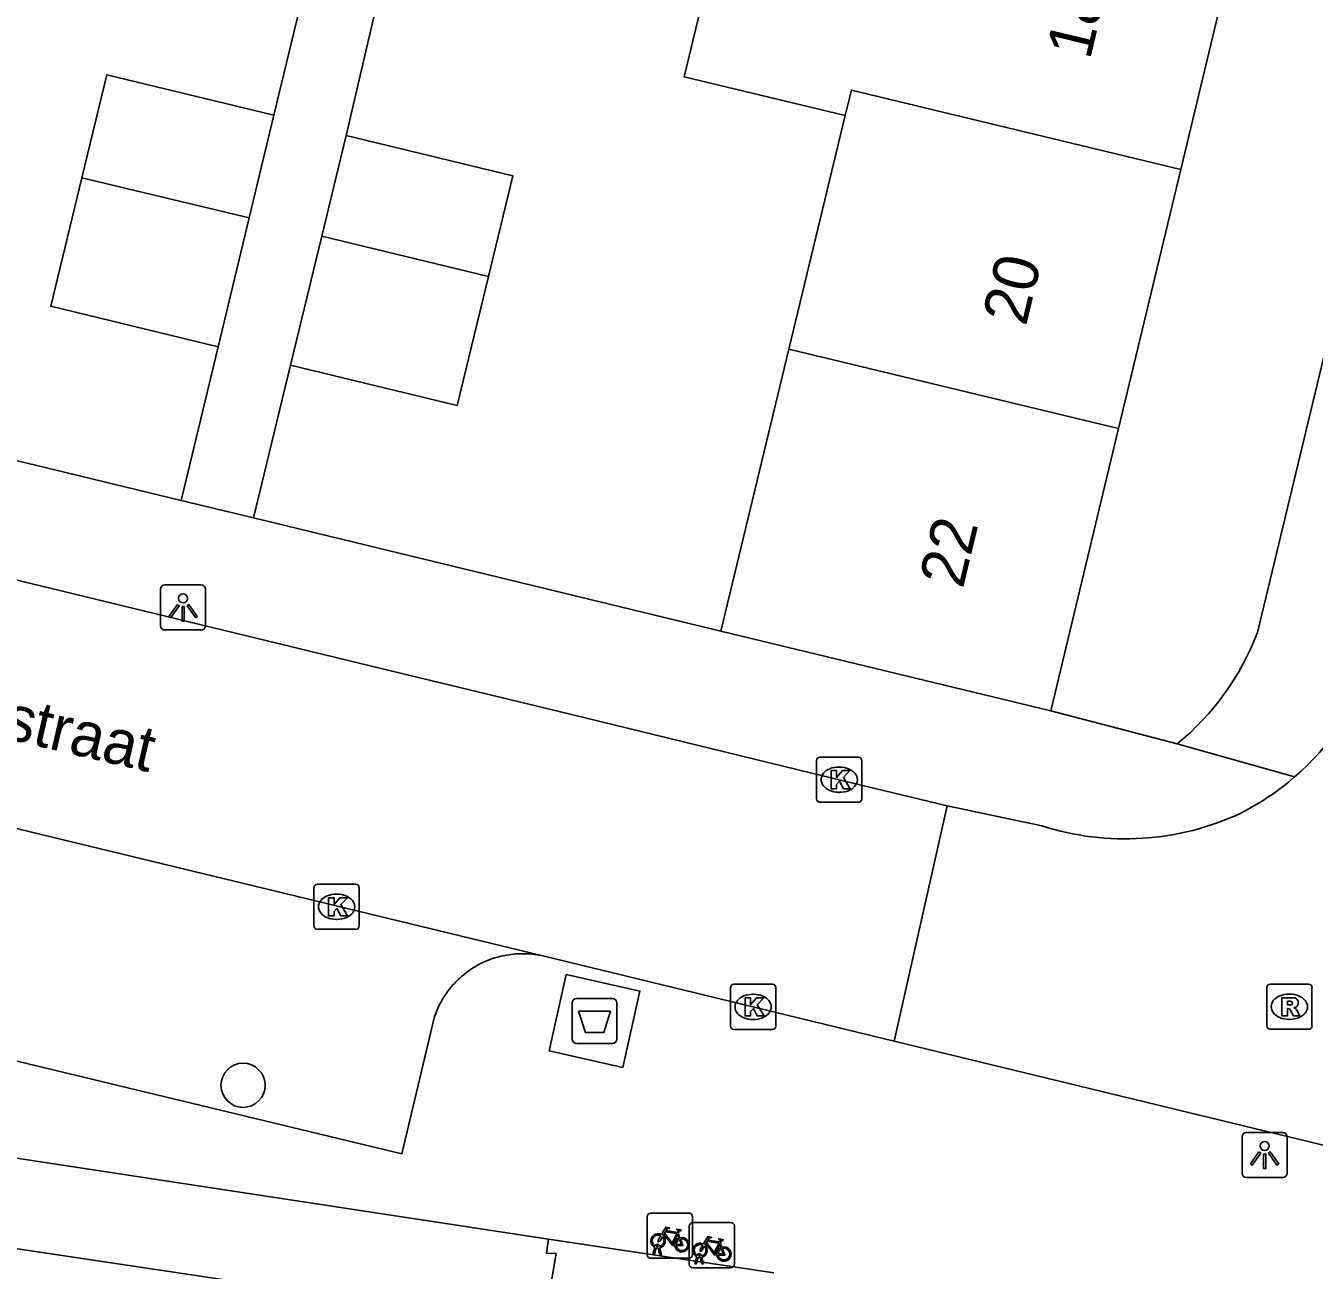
# Model space of a CAD drawing. Extents: x 162812 to 163818, y 381639 to 382470.
# Drawn here: x 163342.98 to 163371.5, y 382176.57 to 382204.11 of the extents above; entities that cross this region are included whole.
import ezdxf

# ---------------------------------------------------------------- set-up
doc = ezdxf.new("R2010")
doc.units = 0
for name, color, linetype in [('IMGEO_Afval_apart_plaats', 7, 'Continuous'), ('IMGEO_Boom', 7, 'Continuous'), ('IMGEO_Fietsenrek', 7, 'Continuous'), ('IMGEO_Kolk', 7, 'Continuous'), ('IMGEO_Lichtpunt', 7, 'Continuous'), ('IMGEO_Openbare_ruimte_label', 7, 'Continuous'), ('IMGEO_Pand', 7, 'Continuous'), ('IMGEO_Pand_nummerreeks', 7, 'Continuous'), ('IMGEO_Rijbaan_lokaal_open', 7, 'Continuous'), ('IMGEO_Rioolput', 7, 'Continuous'), ('IMGEO_Voetpad_gesloten', 7, 'Continuous'), ('IMGEO_Voetpad_open', 7, 'Continuous')]:
    doc.layers.add(name, color=color, linetype=linetype)

msp = doc.modelspace()

# ---------------------------------------------------------------- linework, layer by layer
at = {"layer": 'IMGEO_Afval_apart_plaats'}
for p, q in [((163355.076, 382181.687), (163355.076, 382182.487)), ((163355.076, 382182.487), (163355.076, 382181.687)), ((163355.176, 382182.587), (163355.966, 382182.587)), ((163355.966, 382182.587), (163355.176, 382182.587)), ((163356.066, 382182.487), (163356.066, 382181.687)), ((163356.066, 382181.687), (163356.066, 382182.487)), ((163355.966, 382181.587), (163355.176, 382181.587)), ((163355.176, 382181.587), (163355.966, 382181.587))]:
    msp.add_line(p, q, dxfattribs=at)
msp.add_lwpolyline([(163355.219, 382182.301), (163355.923, 382182.301), (163355.774, 382181.831), (163355.368, 382181.831), (163355.219, 382182.301)], dxfattribs=at)
for centre, start, end in [((163355.176, 382182.487), 90, 180), ((163355.176, 382182.487), 90, 180), ((163355.966, 382182.487), 0, 90), ((163355.966, 382182.487), 360, 90), ((163355.176, 382181.687), 180, 270), ((163355.176, 382181.687), 180, 270), ((163355.966, 382181.687), 270, 0), ((163355.966, 382181.687), 270, 0)]:
    msp.add_arc(centre, 0.1, start, end, dxfattribs=at)
at = {"layer": 'IMGEO_Boom'}
msp.add_circle((163347.792, 382180.663), 0.489, dxfattribs=at)
at = {"layer": 'IMGEO_Fietsenrek'}
for p, q in [((163356.812, 382177.836), (163357.653, 382177.836)), ((163357.653, 382177.836), (163356.812, 382177.836)), ((163356.737, 382176.911), (163356.737, 382177.752)), ((163356.737, 382177.752), (163356.737, 382176.911)), ((163357.666, 382176.702), (163357.666, 382177.543)), ((163357.666, 382177.543), (163357.666, 382176.702)), ((163357.737, 382177.761), (163357.737, 382176.92)), ((163357.737, 382176.92), (163357.737, 382177.761)), ((163357.741, 382177.627), (163358.582, 382177.627)), ((163358.582, 382177.627), (163357.741, 382177.627)), ((163358.666, 382177.552), (163358.666, 382176.711)), ((163358.666, 382176.711), (163358.666, 382177.552)), ((163357.424, 382177.385), (163357.46, 382177.29)), ((163356.864, 382176.92), (163356.903, 382177.08)), ((163356.933, 382177.068), (163356.898, 382176.92)), ((163356.975, 382177.092), (163356.974, 382177.096)), ((163357.016, 382176.92), (163356.982, 382177.062)), ((163357.006, 382177.103), (163357.007, 382177.096)), ((163357.014, 382177.066), (163357.049, 382176.92)), ((163358.353, 382177.176), (163358.389, 382177.081)), ((163357.662, 382176.836), (163356.821, 382176.836)), ((163356.821, 382176.836), (163357.662, 382176.836)), ((163356.898, 382176.92), (163356.864, 382176.92)), ((163357.049, 382176.92), (163357.016, 382176.92)), ((163357.793, 382176.711), (163357.832, 382176.871)), ((163357.827, 382176.711), (163357.793, 382176.711)), ((163357.862, 382176.859), (163357.827, 382176.711)), ((163357.904, 382176.883), (163357.903, 382176.887)), ((163357.945, 382176.711), (163357.911, 382176.853)), ((163357.935, 382176.894), (163357.936, 382176.887)), ((163357.943, 382176.857), (163357.978, 382176.711)), ((163357.978, 382176.711), (163357.945, 382176.711)), ((163358.591, 382176.627), (163357.75, 382176.627)), ((163357.75, 382176.627), (163358.591, 382176.627))]:
    msp.add_line(p, q, dxfattribs=at)
for points in [[(163357.05, 382177.362), (163357.145, 382177.526), (163357.231, 382177.512), (163357.233, 382177.503), (163357.177, 382177.492), (163357.15, 382177.447), (163357.406, 382177.406)], [(163357.071, 382177.31), (163357.019, 382177.22), (163356.979, 382177.195), (163356.98, 382177.242), (163357.035, 382177.336)], [(163357.346, 382177.118), (163357.296, 382177.118), (163357.105, 382177.369), (163357.086, 382177.337)], [(163357.393, 382177.381), (163357.136, 382177.422), (163357.119, 382177.393), (163357.286, 382177.173), (163357.393, 382177.381)], [(163357.441, 382177.283), (163357.411, 382177.36), (163357.302, 382177.142), (163357.345, 382177.142)], [(163357.375, 382177.142), (163357.495, 382177.141), (163357.451, 382177.255)], [(163357.471, 382177.262), (163357.526, 382177.117), (163357.376, 382177.117)], [(163357.406, 382177.406), (163357.431, 382177.455), (163357.425, 382177.459), (163357.402, 382177.463), (163357.39, 382177.47), (163357.389, 382177.473), (163357.391, 382177.478), (163357.486, 382177.463), (163357.488, 382177.453), (163357.478, 382177.44), (163357.466, 382177.434), (163357.452, 382177.44), (163357.424, 382177.385)], [(163357.979, 382177.153), (163358.074, 382177.317), (163358.16, 382177.303), (163358.162, 382177.294), (163358.106, 382177.283), (163358.079, 382177.238), (163358.335, 382177.197)], [(163358.335, 382177.197), (163358.36, 382177.246), (163358.354, 382177.25), (163358.331, 382177.254), (163358.319, 382177.261), (163358.318, 382177.264), (163358.32, 382177.269), (163358.415, 382177.254), (163358.417, 382177.244), (163358.407, 382177.231), (163358.395, 382177.225), (163358.381, 382177.231), (163358.353, 382177.176)], [(163358, 382177.101), (163357.948, 382177.011), (163357.908, 382176.986), (163357.909, 382177.033), (163357.964, 382177.127)], [(163358.275, 382176.909), (163358.225, 382176.909), (163358.034, 382177.16), (163358.015, 382177.128)], [(163358.322, 382177.172), (163358.065, 382177.213), (163358.048, 382177.184), (163358.215, 382176.964), (163358.322, 382177.172)], [(163358.37, 382177.074), (163358.34, 382177.151), (163358.231, 382176.933), (163358.274, 382176.933)], [(163358.304, 382176.933), (163358.424, 382176.932), (163358.38, 382177.046)], [(163358.4, 382177.053), (163358.455, 382176.908), (163358.305, 382176.908)]]:
    msp.add_lwpolyline(points, dxfattribs=at)
for centre, radius, start, end in [((163356.815, 382177.758), 0.0779, 92.4484, 184.2845), ((163356.815, 382177.758), 0.0779, 92.4484, 184.2845), ((163357.659, 382177.758), 0.0779, 2.4484, 94.2845), ((163357.659, 382177.758), 0.0779, 2.4484, 94.2845), ((163357.744, 382177.549), 0.0779, 92.4484, 184.2845), ((163357.744, 382177.549), 0.0779, 92.4484, 184.2845), ((163358.588, 382177.549), 0.0779, 2.4484, 94.2845), ((163358.588, 382177.549), 0.0779, 2.4484, 94.2845), ((163356.977, 382177.221), 0.159, 62.6766, 242.1369), ((163356.977, 382177.221), 0.129, 63.3192, 238.903), ((163356.977, 382177.221), 0.129, 283.6043, 43.4302), ((163356.977, 382177.221), 0.159, 283.5766, 46.6042), ((163357.504, 382177.137), 0.159, 113.3408, 178.3217), ((163357.504, 382177.137), 0.159, 187.0065, 105.7708), ((163357.504, 382177.137), 0.129, 113.923, 177.9556), ((163357.504, 382177.137), 0.129, 188.6715, 104.5883), ((163356.957, 382177.092), 0.0499, 12.8025, 158.6934), ((163356.977, 382177.221), 0.159, 253.9967, 271.7867), ((163356.957, 382177.092), 0.0174, 12.8025, 163.4502), ((163356.977, 382177.221), 0.129, 253.415, 269.0204), ((163357.906, 382177.012), 0.159, 62.6766, 242.1369), ((163357.906, 382177.012), 0.129, 63.3192, 238.903), ((163357.906, 382177.012), 0.129, 283.6043, 43.4302), ((163357.906, 382177.012), 0.159, 283.5766, 46.6042), ((163358.433, 382176.928), 0.159, 113.3408, 178.3217), ((163358.433, 382176.928), 0.159, 187.0065, 105.7708), ((163358.433, 382176.928), 0.129, 113.923, 177.9556), ((163358.433, 382176.928), 0.129, 188.6715, 104.5883), ((163356.815, 382176.914), 0.0779, 182.4484, 274.2845), ((163356.815, 382176.914), 0.0779, 182.4484, 274.2845), ((163357.659, 382176.914), 0.0779, 272.4484, 4.2845), ((163357.659, 382176.914), 0.0779, 272.4484, 4.2845), ((163357.744, 382176.705), 0.0779, 182.4484, 274.2845), ((163357.744, 382176.705), 0.0779, 182.4484, 274.2845), ((163357.886, 382176.883), 0.0499, 12.8025, 158.6934), ((163357.906, 382177.012), 0.159, 253.9967, 271.7867), ((163357.886, 382176.883), 0.0174, 12.8025, 163.4502), ((163357.906, 382177.012), 0.129, 253.415, 269.0204), ((163358.588, 382176.705), 0.0779, 272.4484, 4.2845), ((163358.588, 382176.705), 0.0779, 272.4484, 4.2845)]:
    msp.add_arc(centre, radius, start, end, dxfattribs=at)
at = {"layer": 'IMGEO_Kolk'}
for p, q in [((163360.484, 382186.999), (163360.484, 382187.851)), ((163360.559, 382187.925), (163361.411, 382187.925)), ((163361.485, 382187.851), (163361.485, 382186.999)), ((163360.972, 382187.705), (163360.997, 382187.705)), ((163361.411, 382186.925), (163360.559, 382186.925)), ((163360.995, 382187.145), (163360.97, 382187.145)), ((163349.362, 382184.188), (163349.362, 382185.04)), ((163349.437, 382185.114), (163350.289, 382185.114)), ((163350.363, 382185.04), (163350.363, 382184.188)), ((163349.85, 382184.894), (163349.875, 382184.894)), ((163350.289, 382184.114), (163349.437, 382184.114)), ((163349.873, 382184.334), (163349.848, 382184.334)), ((163358.579, 382181.972), (163358.579, 382182.824)), ((163358.654, 382182.898), (163359.506, 382182.898)), ((163359.067, 382182.678), (163359.092, 382182.678)), ((163359.58, 382182.824), (163359.58, 382181.972)), ((163359.09, 382182.118), (163359.065, 382182.118)), ((163359.506, 382181.898), (163358.654, 382181.898))]:
    msp.add_line(p, q, dxfattribs=at)
for points in [[(163360.484, 382186.999), (163360.484, 382187.851)], [(163360.559, 382187.925), (163361.411, 382187.925)], [(163361.485, 382187.851), (163361.485, 382186.999)], [(163360.805, 382187.625), (163360.928, 382187.625), (163360.928, 382187.474), (163361.058, 382187.625), (163361.222, 382187.625), (163361.076, 382187.474), (163361.229, 382187.225), (163361.077, 382187.225), (163360.992, 382187.389), (163360.928, 382187.322), (163360.928, 382187.225), (163360.805, 382187.225), (163360.805, 382187.625)], [(163361.411, 382186.925), (163360.559, 382186.925)], [(163349.362, 382184.188), (163349.362, 382185.04)], [(163349.437, 382185.114), (163350.289, 382185.114)], [(163350.363, 382185.04), (163350.363, 382184.188)], [(163349.683, 382184.814), (163349.806, 382184.814), (163349.806, 382184.663), (163349.936, 382184.814), (163350.1, 382184.814), (163349.954, 382184.663), (163350.107, 382184.414), (163349.955, 382184.414), (163349.87, 382184.578), (163349.806, 382184.511), (163349.806, 382184.414), (163349.683, 382184.414), (163349.683, 382184.814)], [(163350.289, 382184.114), (163349.437, 382184.114)], [(163358.579, 382181.972), (163358.579, 382182.824)], [(163358.654, 382182.898), (163359.506, 382182.898)], [(163359.58, 382182.824), (163359.58, 382181.972)], [(163358.9, 382182.598), (163359.023, 382182.598), (163359.023, 382182.447), (163359.153, 382182.598), (163359.317, 382182.598), (163359.171, 382182.447), (163359.324, 382182.198), (163359.172, 382182.198), (163359.087, 382182.362), (163359.023, 382182.295), (163359.023, 382182.198), (163358.9, 382182.198), (163358.9, 382182.598)], [(163359.506, 382181.898), (163358.654, 382181.898)]]:
    msp.add_lwpolyline(points, dxfattribs=at)
for centre, start, end in [((163360.561, 382187.849), 91.552, 178.448), ((163360.561, 382187.849), 91.552, 178.448), ((163361.409, 382187.849), 1.552, 88.448), ((163361.409, 382187.849), 1.552, 88.448), ((163360.561, 382187.001), 181.552, 268.448), ((163360.561, 382187.001), 181.552, 268.448), ((163361.409, 382187.001), 271.552, 358.448), ((163361.409, 382187.001), 271.552, 358.448), ((163349.439, 382185.038), 91.552, 178.448), ((163349.439, 382185.038), 91.552, 178.448), ((163350.287, 382185.038), 1.552, 88.448), ((163350.287, 382185.038), 1.552, 88.448), ((163349.439, 382184.19), 181.552, 268.448), ((163349.439, 382184.19), 181.552, 268.448), ((163350.287, 382184.19), 271.552, 358.448), ((163350.287, 382184.19), 271.552, 358.448), ((163358.656, 382182.822), 91.552, 178.448), ((163358.656, 382182.822), 91.552, 178.448), ((163359.504, 382182.822), 1.552, 88.448), ((163359.504, 382182.822), 1.552, 88.448), ((163358.656, 382181.974), 181.552, 268.448), ((163358.656, 382181.974), 181.552, 268.448), ((163359.504, 382181.974), 271.552, 358.448), ((163359.504, 382181.974), 271.552, 358.448)]:
    msp.add_arc(centre, 0.0765, start, end, dxfattribs=at)
for centre, major_axis, ratio, start_param, end_param in [((163360.971, 382187.425), (-0.387, 0.002), 0.722429, 4.712389, 7.853982), ((163360.996, 382187.425), (-0.39, 0.002), 0.717154, 1.570796, 4.712389), ((163349.849, 382184.614), (-0.387, 0.002), 0.722429, 4.712389, 7.853982), ((163349.874, 382184.614), (-0.39, 0.002), 0.717154, 1.570796, 4.712389), ((163359.066, 382182.398), (-0.387, 0.002), 0.722429, 4.712389, 7.853982), ((163359.091, 382182.398), (-0.39, 0.002), 0.717154, 1.570796, 4.712389)]:
    msp.add_ellipse(centre, major_axis=major_axis, ratio=ratio, start_param=start_param, end_param=end_param, dxfattribs=at)
at = {"layer": 'IMGEO_Lichtpunt'}
for p, q in [((163345.966, 382191.638), (163345.966, 382190.831)), ((163345.966, 382191.638), (163345.966, 382190.831)), ((163346.868, 382191.733), (163346.06, 382191.733)), ((163346.868, 382191.733), (163346.06, 382191.733)), ((163346.962, 382190.831), (163346.962, 382191.638)), ((163346.962, 382190.831), (163346.962, 382191.638)), ((163346.06, 382190.737), (163346.868, 382190.737)), ((163346.06, 382190.737), (163346.868, 382190.737)), ((163369.899, 382179.525), (163369.899, 382178.718)), ((163369.899, 382179.525), (163369.899, 382178.718)), ((163370.801, 382179.62), (163369.993, 382179.62)), ((163370.801, 382179.62), (163369.993, 382179.62)), ((163370.895, 382178.718), (163370.895, 382179.525)), ((163370.895, 382178.718), (163370.895, 382179.525)), ((163369.993, 382178.624), (163370.801, 382178.624)), ((163369.993, 382178.624), (163370.801, 382178.624))]:
    msp.add_line(p, q, dxfattribs=at)
for points in [[(163346.34, 382191.302), (163346.379, 382191.274), (163346.191, 382191.012), (163346.153, 382191.039), (163346.34, 382191.302)], [(163346.442, 382191.254), (163346.489, 382191.254), (163346.489, 382190.932), (163346.442, 382190.932), (163346.442, 382191.254)], [(163346.552, 382191.274), (163346.59, 382191.301), (163346.777, 382191.039), (163346.738, 382191.011), (163346.552, 382191.274)], [(163370.273, 382179.189), (163370.312, 382179.161), (163370.124, 382178.899), (163370.086, 382178.926), (163370.273, 382179.189)], [(163370.375, 382179.141), (163370.422, 382179.141), (163370.422, 382178.819), (163370.375, 382178.819), (163370.375, 382179.141)], [(163370.485, 382179.161), (163370.523, 382179.188), (163370.71, 382178.926), (163370.671, 382178.898), (163370.485, 382179.161)]]:
    msp.add_lwpolyline(points, dxfattribs=at)
for centre in [(163346.465, 382191.436), (163370.398, 382179.323)]:
    msp.add_circle(centre, 0.0994, dxfattribs=at)
for centre, start, end in [((163346.06, 382191.638), 90, 180), ((163346.06, 382191.638), 90, 180), ((163346.868, 382191.638), 0, 90), ((163346.868, 382191.638), 0, 90), ((163346.06, 382190.831), 180, 270), ((163346.06, 382190.831), 180, 270), ((163346.868, 382190.831), 270, 0), ((163346.868, 382190.831), 270, 360), ((163369.993, 382179.525), 90, 180), ((163369.993, 382179.525), 90, 180), ((163370.801, 382179.525), 0, 90), ((163370.801, 382179.525), 0, 90), ((163369.993, 382178.718), 180, 270), ((163369.993, 382178.718), 180, 270), ((163370.801, 382178.718), 270, 0), ((163370.801, 382178.718), 270, 360)]:
    msp.add_arc(centre, 0.0946, start, end, dxfattribs=at)
at = {"layer": 'IMGEO_Pand'}
for points in [[(163361.118, 382202.119), (163357.552, 382202.979), (163358.968, 382208.852), (163362.535, 382207.992), (163362.672, 382208.562)], [(163368.543, 382200.923), (163369.955, 382206.804)], [(163344.225, 382200.742), (163344.775, 382203.021), (163348.477, 382202.127)], [(163368.543, 382200.923), (163361.254, 382202.681), (163361.118, 382202.119)], [(163348.477, 382202.127), (163347.929, 382199.855)], [(163359.872, 382196.952), (163361.118, 382202.119)], [(163349.532, 382199.447), (163350.071, 382201.677)], [(163350.071, 382201.677), (163353.759, 382200.787), (163353.221, 382198.557)], [(163367.167, 382195.192), (163368.543, 382200.923)], [(163347.241, 382197.005), (163343.538, 382197.899), (163344.225, 382200.742)], [(163344.225, 382200.742), (163347.929, 382199.855)], [(163347.929, 382199.855), (163347.241, 382197.005)], [(163349.532, 382199.447), (163348.844, 382196.596)], [(163353.221, 382198.557), (163349.532, 382199.447)], [(163353.221, 382198.557), (163352.528, 382195.707), (163348.844, 382196.596)], [(163358.367, 382190.71), (163359.872, 382196.952)], [(163359.872, 382196.952), (163367.167, 382195.192)], [(163367.167, 382195.192), (163365.667, 382188.945)], [(163365.667, 382188.945), (163358.367, 382190.71)], [(163354.552, 382177.262), (163354.506, 382176.952), (163354.718, 382176.939), (163354.444, 382175.305), (163326.422, 382179.494)], [(163354.552, 382177.262), (163359.54, 382176.516)]]:
    msp.add_lwpolyline(points, dxfattribs=at)
at = {"layer": 'IMGEO_Rijbaan_lokaal_open'}
for points in [[(163329, 382195.189), (163332.269, 382194.391), (163351.09, 382189.825), (163354.761, 382188.944), (163360.986, 382187.423), (163363.371, 382186.849)], [(163327.797, 382189.969), (163354.425, 382183.525)], [(163362.2, 382181.642), (163363.371, 382186.849)], [(163363.371, 382186.849), (163365.47, 382186.403)], [(163354.425, 382183.525), (163362.2, 382181.642)], [(163362.2, 382181.642), (163377.633, 382177.904), (163377.873, 382177.846)]]:
    msp.add_lwpolyline(points, dxfattribs=at)
for centre, radius, start, end in [((163367.212, 382191.926), 5.877, 310.9282, 340.9504), ((163367.212, 382191.921), 5.873, 296.9524, 310.9603), ((163367.312, 382192.14), 6.025, 252.1952, 295.1583)]:
    msp.add_arc(centre, radius, start, end, dxfattribs=at)
at = {"layer": 'IMGEO_Rioolput'}
for p, q in [((163370.446, 382181.976), (163370.446, 382182.828)), ((163370.521, 382182.902), (163371.373, 382182.902)), ((163370.934, 382182.682), (163370.959, 382182.682)), ((163371.447, 382182.828), (163371.447, 382181.976)), ((163370.957, 382182.122), (163370.932, 382182.122)), ((163371.373, 382181.902), (163370.521, 382181.902))]:
    msp.add_line(p, q, dxfattribs=at)
for points in [[(163370.446, 382181.976), (163370.446, 382182.828)], [(163370.521, 382182.902), (163371.373, 382182.902)], [(163371.447, 382182.828), (163371.447, 382181.976)], [(163371.035, 382182.6), (163370.783, 382182.602), (163370.783, 382182.202)], [(163370.783, 382182.202), (163370.907, 382182.202), (163370.907, 382182.364), (163370.918, 382182.364)], [(163370.961, 382182.521), (163370.907, 382182.521), (163370.907, 382182.44)], [(163370.907, 382182.44), (163370.959, 382182.44)], [(163370.965, 382182.335), (163371.036, 382182.202), (163371.176, 382182.202), (163371.111, 382182.328)], [(163371.373, 382181.902), (163370.521, 382181.902)]]:
    msp.add_lwpolyline(points, dxfattribs=at)
for centre, radius, start, end in [((163370.523, 382182.826), 0.0765, 91.552, 178.448), ((163370.523, 382182.826), 0.0765, 91.552, 178.448), ((163371.371, 382182.826), 0.0765, 1.552, 88.448), ((163371.371, 382182.826), 0.0765, 1.552, 88.448), ((163370.917, 382182.311), 0.0533, 26.0293, 88.6989), ((163370.943, 382182.629), 0.19, 274.7715, 282.9687), ((163370.967, 382182.425), 0.0964, 77.0061, 93.1865), ((163370.981, 382182.482), 0.0378, 276.6634, 79.6772), ((163371.034, 382182.49), 0.109, 350.3612, 89.416), ((163371.032, 382182.49), 0.112, 277.5842, 350.9817), ((163371.016, 382182.275), 0.108, 29.5134, 73.7905), ((163370.523, 382181.978), 0.0765, 181.552, 268.448), ((163370.523, 382181.978), 0.0765, 181.552, 268.448), ((163371.371, 382181.978), 0.0765, 271.552, 358.448), ((163371.371, 382181.978), 0.0765, 271.552, 358.448)]:
    msp.add_arc(centre, radius, start, end, dxfattribs=at)
for centre, major_axis, ratio, start_param, end_param in [((163370.933, 382182.402), (-0.387, 0.002), 0.722429, 4.712389, 7.853982), ((163370.958, 382182.402), (-0.39, 0.002), 0.717154, 1.570796, 4.712389)]:
    msp.add_ellipse(centre, major_axis=major_axis, ratio=ratio, start_param=start_param, end_param=end_param, dxfattribs=at)
at = {"layer": 'IMGEO_Voetpad_gesloten'}
msp.add_lwpolyline([(163356.196, 382181.06), (163354.568, 382181.425), (163354.946, 382183.113), (163356.574, 382182.748), (163356.196, 382181.06)], dxfattribs=at)
at = {"layer": 'IMGEO_Voetpad_open'}
for points in [[(163380.999, 382252.795), (163384.952, 382251.829), (163384.512, 382250), (163370.239, 382190.68)], [(163348.477, 382202.127), (163349.823, 382207.708), (163350.051, 382208.652)], [(163351.614, 382208.285), (163350.071, 382201.677)], [(163346.423, 382193.603), (163347.241, 382197.005)], [(163348.844, 382196.596), (163348.025, 382193.215)], [(163339.539, 382195.27), (163346.423, 382193.603)], [(163348.025, 382193.215), (163346.423, 382193.603)], [(163348.025, 382193.215), (163358.367, 382190.71)], [(163368.466, 382188.219), (163365.667, 382188.945)], [(163371.062, 382187.486), (163368.466, 382188.219)], [(163354.053, 382183.574), (163353.866, 382183.573)], [(163352.032, 382182.189), (163351.308, 382179.144), (163339.6, 382181.962)], [(163339.239, 382179.588), (163354.552, 382177.262)]]:
    msp.add_lwpolyline(points, dxfattribs=at)
for centre, radius, start, end in [((163364.714, 382192.791), 5.915, 309.3724, 339.0867), ((163353.969, 382181.537), 2.038, 103.4418, 119.2498), ((163354.025, 382181.178), 2.4, 93.8025, 102.7603), ((163353.987, 382181.636), 1.939, 76.9429, 88.0494), ((163353.97, 382181.527), 2.047, 119.1331, 145.3728), ((163353.904, 382181.558), 1.975, 145.0382, 161.3752)]:
    msp.add_arc(centre, radius, start, end, dxfattribs=at)

# ---------------------------------------------------------------- texts
at = {"layer": 'IMGEO_Openbare_ruimte_label'}
msp.add_text('Permekestraat', height=1, rotation=346.8251, dxfattribs=at).set_placement((163337.241, 382189.573))
at = {"layer": 'IMGEO_Pand_nummerreeks'}
for s, rotation, p in [('18', 76.4956, (163366.531, 382203.332)), ('20', 76.4956, (163365.116, 382197.44)), ('22', 76.4975, (163363.719, 382191.629))]:
    msp.add_text(s, height=1, rotation=rotation, dxfattribs=at).set_placement(p)

doc.saveas('drawing.dxf')
